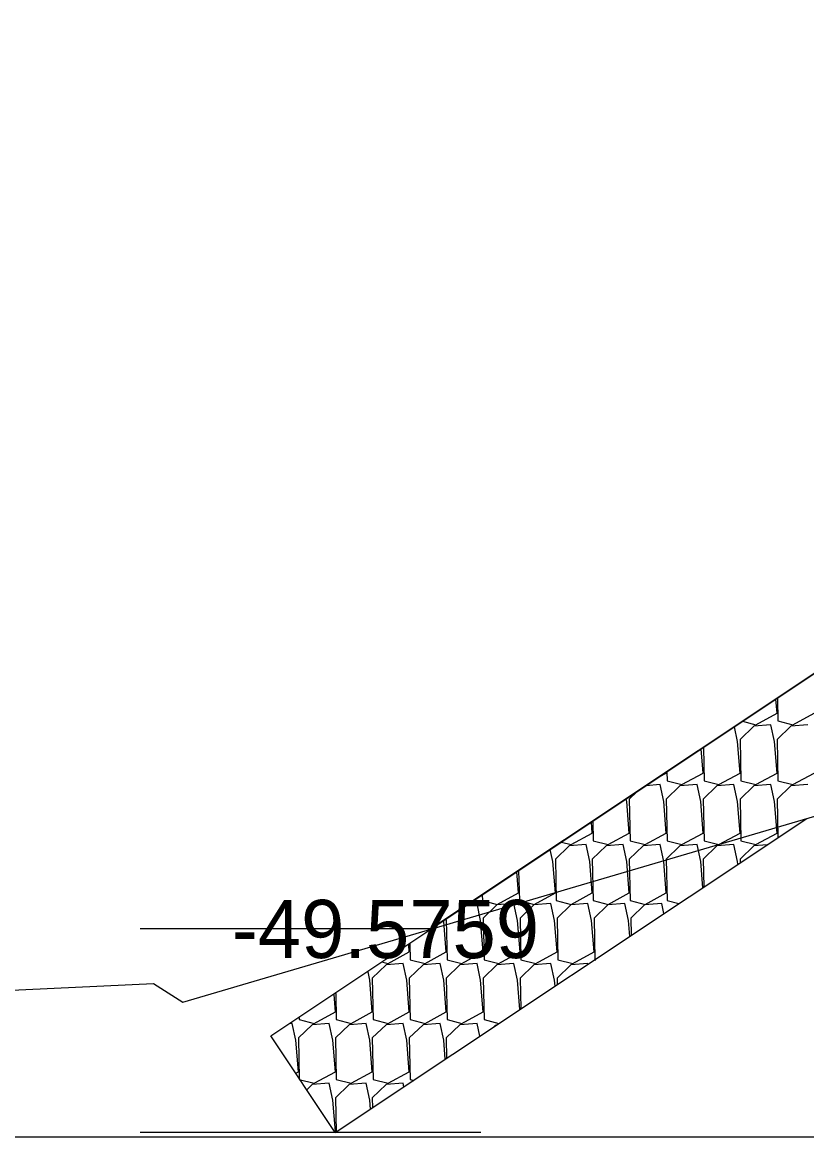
# Model space of a CAD drawing. Extents: x -26 to 4903, y -1010 to 9587.
# Drawn here: x 76.1 to 89.58, y 2500 to 2519.16 of the extents above; entities that cross this region are included whole.
import ezdxf

# ---------------------------------------------------------------- set-up
doc = ezdxf.new("R2010")
doc.units = 0
for name, color, linetype in [('Default', 7, 'Continuous'), ('Exist Cross Section Cell', 7, 'Continuous'), ('Exist XS Ground Line', 7, 'Continuous'), ('Prop XS Class II Rip Rap Ditch Liner', 7, 'Continuous'), ('Scratch_Level_1', 7, 'Continuous')]:
    doc.layers.add(name, color=color, linetype=linetype)

msp = doc.modelspace()

# ---------------------------------------------------------------- linework, layer by layer
at = {"layer": 'Default'}
msp.add_line((106.5, 2519.158), (83.119, 2503.571), dxfattribs=at)
at = {"layer": 'Exist Cross Section Cell'}
msp.add_line((0, 2500), (150, 2500), dxfattribs=at)
at = {"layer": 'Exist XS Ground Line'}
for p, q in [((78.853, 2502.315), (91.238, 2505.961)), ((74.072, 2502.433), (78.353, 2502.636)), ((78.353, 2502.636), (78.853, 2502.315))]:
    msp.add_line(p, q, dxfattribs=at)
at = {"layer": 'Prop XS Class II Rip Rap Ditch Liner'}
for p, q in [((80.365, 2501.735), (106.5, 2519.158)), ((89.067, 2507.281), (89.048, 2507.523)), ((89.074, 2507.541), (89.082, 2507.147)), ((88.703, 2507.083), (89.067, 2507.281)), ((89.338, 2507.083), (89.702, 2507.281)), ((88.389, 2506.793), (88.333, 2507.047)), ((88.668, 2507.06), (88.432, 2506.831)), ((88.474, 2507.141), (88.703, 2507.083)), ((88.961, 2507.083), (88.668, 2507.06)), ((89.024, 2506.793), (88.961, 2507.083)), ((89.303, 2507.06), (89.067, 2506.831)), ((89.082, 2507.147), (89.338, 2507.083)), ((89.595, 2507.083), (89.303, 2507.06)), ((87.797, 2506.251), (87.764, 2506.668)), ((87.8, 2506.691), (87.812, 2506.118)), ((88.432, 2506.251), (88.389, 2506.793)), ((88.432, 2506.831), (88.447, 2506.118)), ((89.067, 2506.251), (89.024, 2506.793)), ((89.067, 2506.831), (89.082, 2506.118)), ((87.174, 2506.274), (87.177, 2506.118)), ((87.039, 2506.184), (87.162, 2506.251)), ((87.162, 2506.251), (87.161, 2506.265)), ((87.177, 2506.118), (87.433, 2506.053)), ((87.433, 2506.053), (87.797, 2506.251)), ((87.812, 2506.118), (88.068, 2506.053)), ((88.068, 2506.053), (88.432, 2506.251)), ((88.447, 2506.118), (88.703, 2506.053)), ((88.703, 2506.053), (89.067, 2506.251)), ((89.082, 2506.118), (89.338, 2506.053)), ((89.338, 2506.053), (89.702, 2506.251)), ((86.664, 2505.934), (86.527, 2505.802)), ((87.056, 2506.053), (86.814, 2506.034)), ((87.119, 2505.763), (87.056, 2506.053)), ((87.398, 2506.03), (87.162, 2505.802)), ((87.691, 2506.053), (87.398, 2506.03)), ((87.754, 2505.763), (87.691, 2506.053)), ((88.033, 2506.03), (87.797, 2505.802)), ((88.326, 2506.053), (88.033, 2506.03)), ((88.389, 2505.763), (88.326, 2506.053)), ((88.668, 2506.03), (88.432, 2505.802)), ((88.961, 2506.053), (88.668, 2506.03)), ((89.024, 2505.763), (88.961, 2506.053)), ((89.303, 2506.03), (89.067, 2505.802)), ((89.595, 2506.053), (89.303, 2506.03)), ((86.484, 2505.763), (86.475, 2505.808)), ((86.527, 2505.221), (86.484, 2505.763)), ((86.527, 2505.802), (86.542, 2505.088)), ((87.162, 2505.221), (87.119, 2505.763)), ((87.162, 2505.802), (87.177, 2505.088)), ((87.797, 2505.221), (87.754, 2505.763)), ((87.797, 2505.802), (87.812, 2505.088)), ((88.432, 2505.221), (88.389, 2505.763)), ((88.432, 2505.802), (88.447, 2505.088)), ((89.067, 2505.221), (89.024, 2505.763)), ((89.067, 2505.802), (89.081, 2505.142)), ((81.474, 2500.071), (89.576, 2505.472)), ((85.892, 2505.221), (85.877, 2505.41)), ((85.9, 2505.425), (85.907, 2505.088)), ((85.528, 2505.024), (85.892, 2505.221)), ((86.163, 2505.024), (86.527, 2505.221)), ((86.798, 2505.024), (87.162, 2505.221)), ((87.433, 2505.024), (87.797, 2505.221)), ((88.068, 2505.024), (88.432, 2505.221)), ((88.703, 2505.024), (89.067, 2505.221)), ((85.214, 2504.734), (85.17, 2504.938)), ((85.493, 2505.001), (85.257, 2504.772)), ((85.361, 2505.066), (85.528, 2505.024)), ((85.786, 2505.024), (85.493, 2505.001)), ((85.849, 2504.734), (85.786, 2505.024)), ((86.128, 2505.001), (85.892, 2504.772)), ((85.907, 2505.088), (86.163, 2505.024)), ((86.421, 2505.024), (86.128, 2505.001)), ((86.484, 2504.734), (86.421, 2505.024)), ((86.763, 2505.001), (86.527, 2504.772)), ((86.542, 2505.088), (86.798, 2505.024)), ((87.056, 2505.024), (86.763, 2505.001)), ((87.119, 2504.734), (87.056, 2505.024)), ((87.398, 2505.001), (87.162, 2504.772)), ((87.177, 2505.088), (87.433, 2505.024)), ((87.691, 2505.024), (87.398, 2505.001)), ((87.754, 2504.734), (87.691, 2505.024)), ((88.033, 2505.001), (87.797, 2504.772)), ((87.812, 2505.088), (88.068, 2505.024)), ((88.326, 2505.024), (88.033, 2505.001)), ((88.389, 2504.734), (88.326, 2505.024)), ((88.668, 2505.001), (88.432, 2504.772)), ((88.447, 2505.088), (88.703, 2505.024)), ((88.896, 2505.018), (88.668, 2505.001)), ((85.257, 2504.772), (85.272, 2504.058)), ((85.892, 2504.772), (85.907, 2504.058)), ((86.527, 2504.772), (86.542, 2504.058)), ((87.162, 2504.772), (87.177, 2504.058)), ((87.797, 2504.772), (87.807, 2504.293)), ((88.432, 2504.772), (88.433, 2504.71)), ((84.622, 2504.192), (84.594, 2504.554)), ((84.626, 2504.576), (84.638, 2504.058)), ((85.257, 2504.192), (85.214, 2504.734)), ((85.892, 2504.192), (85.849, 2504.734)), ((86.527, 2504.192), (86.484, 2504.734)), ((87.162, 2504.192), (87.119, 2504.734)), ((87.79, 2504.281), (87.754, 2504.734)), ((88.393, 2504.683), (88.389, 2504.734)), ((84.258, 2503.994), (84.622, 2504.192)), ((84.893, 2503.994), (85.257, 2504.192)), ((85.528, 2503.994), (85.892, 2504.192)), ((86.163, 2503.994), (86.527, 2504.192)), ((86.798, 2503.994), (87.162, 2504.192)), ((83.91, 2504.008), (83.784, 2503.999)), ((83.973, 2503.719), (83.91, 2504.008)), ((84, 2504.158), (84.003, 2504.058)), ((84.003, 2504.058), (84.258, 2503.994)), ((84.252, 2503.985), (84.016, 2503.757)), ((84.545, 2504.008), (84.252, 2503.985)), ((84.608, 2503.719), (84.545, 2504.008)), ((84.638, 2504.058), (84.893, 2503.994)), ((84.887, 2503.985), (84.651, 2503.757)), ((85.179, 2504.008), (84.887, 2503.985)), ((85.243, 2503.719), (85.179, 2504.008)), ((85.272, 2504.058), (85.528, 2503.994)), ((85.522, 2503.985), (85.286, 2503.757)), ((85.814, 2504.008), (85.522, 2503.985)), ((85.878, 2503.719), (85.814, 2504.008)), ((85.907, 2504.058), (86.163, 2503.994)), ((86.157, 2503.985), (85.921, 2503.757)), ((86.449, 2504.008), (86.157, 2503.985)), ((86.513, 2503.719), (86.449, 2504.008)), ((86.542, 2504.058), (86.798, 2503.994)), ((86.791, 2503.985), (86.556, 2503.757)), ((87.084, 2504.008), (86.791, 2503.985)), ((87.122, 2503.836), (87.084, 2504.008)), ((87.177, 2504.058), (87.379, 2504.007)), ((83.381, 2503.177), (83.34, 2503.702)), ((83.381, 2503.73), (83.396, 2503.043)), ((84.016, 2503.177), (83.973, 2503.719)), ((84.016, 2503.757), (84.031, 2503.043)), ((84.651, 2503.177), (84.608, 2503.719)), ((84.651, 2503.757), (84.666, 2503.043)), ((85.286, 2503.177), (85.243, 2503.719)), ((85.286, 2503.757), (85.301, 2503.043)), ((85.921, 2503.177), (85.878, 2503.719)), ((85.921, 2503.757), (85.936, 2503.043)), ((86.534, 2503.444), (86.513, 2503.719)), ((86.556, 2503.757), (86.562, 2503.462)), ((82.746, 2503.177), (82.736, 2503.3)), ((82.755, 2503.313), (82.761, 2503.043)), ((82.382, 2502.979), (82.746, 2503.177)), ((82.761, 2503.043), (83.017, 2502.979)), ((83.017, 2502.979), (83.381, 2503.177)), ((83.396, 2503.043), (83.652, 2502.979)), ((83.652, 2502.979), (84.016, 2503.177)), ((84.031, 2503.043), (84.287, 2502.979)), ((84.287, 2502.979), (84.651, 2503.177)), ((84.666, 2503.043), (84.922, 2502.979)), ((84.922, 2502.979), (85.286, 2503.177)), ((85.301, 2503.043), (85.557, 2502.979)), ((85.557, 2502.979), (85.921, 2503.177)), ((85.907, 2503.029), (85.91, 2503.028)), ((85.936, 2503.043), (85.951, 2503.039)), ((82.068, 2502.689), (82.037, 2502.833)), ((82.347, 2502.956), (82.111, 2502.727)), ((82.29, 2503.002), (82.382, 2502.979)), ((82.64, 2502.979), (82.347, 2502.956)), ((82.703, 2502.689), (82.64, 2502.979)), ((82.982, 2502.956), (82.746, 2502.727)), ((83.275, 2502.979), (82.982, 2502.956)), ((83.338, 2502.689), (83.275, 2502.979)), ((83.617, 2502.956), (83.381, 2502.727)), ((83.91, 2502.979), (83.617, 2502.956)), ((83.973, 2502.689), (83.91, 2502.979)), ((84.252, 2502.956), (84.016, 2502.727)), ((84.545, 2502.979), (84.252, 2502.956)), ((84.608, 2502.689), (84.545, 2502.979)), ((84.887, 2502.956), (84.651, 2502.727)), ((85.179, 2502.979), (84.887, 2502.956)), ((85.243, 2502.689), (85.179, 2502.979)), ((85.522, 2502.956), (85.286, 2502.727)), ((85.814, 2502.979), (85.522, 2502.956)), ((85.817, 2502.966), (85.814, 2502.979)), ((82.111, 2502.147), (82.068, 2502.689)), ((82.111, 2502.727), (82.126, 2502.014)), ((82.746, 2502.147), (82.703, 2502.689)), ((82.746, 2502.727), (82.761, 2502.014)), ((83.381, 2502.147), (83.338, 2502.689)), ((83.381, 2502.727), (83.396, 2502.014)), ((84.016, 2502.147), (83.973, 2502.689)), ((84.016, 2502.727), (84.031, 2502.014)), ((84.648, 2502.186), (84.608, 2502.689)), ((84.651, 2502.727), (84.662, 2502.196)), ((85.251, 2502.588), (85.243, 2502.689)), ((85.286, 2502.727), (85.288, 2502.613)), ((81.476, 2502.147), (81.453, 2502.444)), ((81.482, 2502.463), (81.491, 2502.014)), ((81.112, 2501.949), (81.476, 2502.147)), ((81.747, 2501.949), (82.111, 2502.147)), ((82.382, 2501.949), (82.746, 2502.147)), ((83.017, 2501.949), (83.381, 2502.147)), ((83.652, 2501.949), (84.016, 2502.147)), ((80.735, 2501.949), (80.707, 2501.947)), ((80.798, 2501.66), (80.735, 2501.949)), ((81.077, 2501.926), (80.841, 2501.698)), ((80.856, 2502.046), (80.856, 2502.014)), ((80.856, 2502.014), (81.112, 2501.949)), ((81.37, 2501.949), (81.077, 2501.926)), ((81.433, 2501.66), (81.37, 2501.949)), ((81.712, 2501.926), (81.476, 2501.698)), ((81.491, 2502.014), (81.747, 2501.949)), ((82.005, 2501.949), (81.712, 2501.926)), ((82.068, 2501.66), (82.005, 2501.949)), ((82.347, 2501.926), (82.111, 2501.698)), ((82.126, 2502.014), (82.382, 2501.949)), ((82.64, 2501.949), (82.347, 2501.926)), ((82.703, 2501.66), (82.64, 2501.949)), ((82.982, 2501.926), (82.746, 2501.698)), ((82.761, 2502.014), (83.017, 2501.949)), ((83.275, 2501.949), (82.982, 2501.926)), ((83.338, 2501.66), (83.275, 2501.949)), ((83.617, 2501.926), (83.381, 2501.698)), ((83.396, 2502.014), (83.652, 2501.949)), ((83.91, 2501.949), (83.617, 2501.926)), ((83.958, 2501.727), (83.91, 2501.949)), ((84.031, 2502.014), (84.287, 2501.949)), ((84.223, 2501.912), (84.195, 2501.885)), ((84.237, 2501.913), (84.223, 2501.912)), ((84.252, 2501.926), (84.239, 2501.914)), ((84.258, 2501.927), (84.252, 2501.926)), ((84.287, 2501.949), (84.315, 2501.964)), ((81.474, 2500.071), (80.365, 2501.735)), ((80.841, 2501.698), (80.856, 2500.984)), ((81.476, 2501.698), (81.491, 2500.984)), ((82.111, 2501.698), (82.126, 2500.984)), ((82.746, 2501.698), (82.761, 2500.984)), ((83.381, 2501.698), (83.388, 2501.347)), ((80.841, 2501.117), (80.798, 2501.66)), ((81.476, 2501.117), (81.433, 2501.66)), ((82.111, 2501.117), (82.068, 2501.66)), ((82.746, 2501.117), (82.703, 2501.66)), ((83.364, 2501.331), (83.338, 2501.66)), ((80.794, 2501.092), (80.841, 2501.117)), ((81.112, 2500.92), (81.476, 2501.117)), ((81.747, 2500.92), (82.111, 2501.117)), ((82.382, 2500.92), (82.746, 2501.117)), ((80.856, 2500.984), (81.112, 2500.92)), ((81.37, 2500.92), (81.077, 2500.897)), ((81.433, 2500.63), (81.37, 2500.92)), ((81.491, 2500.984), (81.747, 2500.92)), ((82.005, 2500.92), (81.712, 2500.897)), ((82.068, 2500.63), (82.005, 2500.92)), ((82.126, 2500.984), (82.382, 2500.92)), ((82.64, 2500.92), (82.347, 2500.897)), ((82.654, 2500.857), (82.64, 2500.92)), ((82.761, 2500.984), (82.822, 2500.969)), ((81.077, 2500.897), (80.984, 2500.806)), ((81.712, 2500.897), (81.476, 2500.668)), ((82.347, 2500.897), (82.111, 2500.668)), ((81.476, 2500.088), (81.433, 2500.63)), ((81.476, 2500.668), (81.489, 2500.08)), ((82.081, 2500.475), (82.068, 2500.63)), ((82.111, 2500.668), (82.115, 2500.498)), ((81.466, 2500.083), (81.476, 2500.088))]:
    msp.add_line(p, q, dxfattribs=at)
at = {"layer": 'Scratch_Level_1'}
for p, q in [((83.119, 2503.571), (78.119, 2503.571)), ((83.974, 2500.071), (78.119, 2500.071))]:
    msp.add_line(p, q, dxfattribs=at)

# ---------------------------------------------------------------- texts
at = {"layer": 'Default'}
msp.add_text('-49.5759', height=1, dxfattribs=at).set_placement((79.698, 2503.071))

doc.saveas('drawing.dxf')
